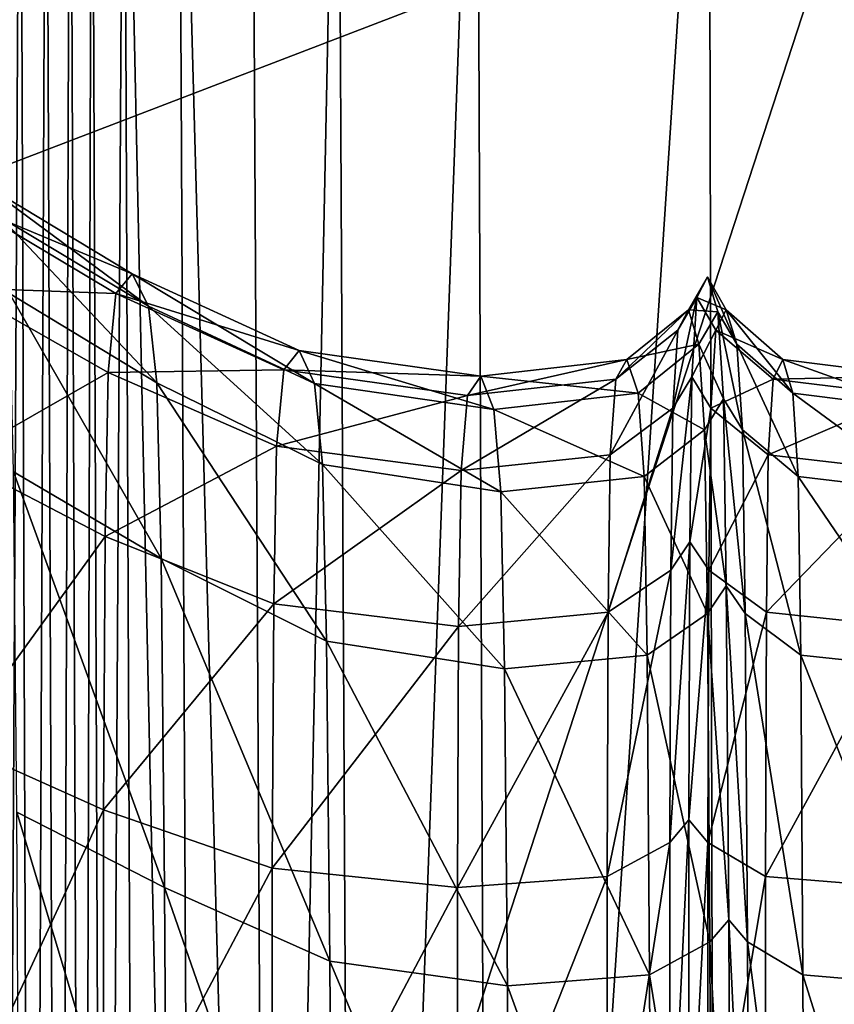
# Model space of a CAD drawing. Header units: millimetres. Extents: x 2387 to 13955, y -4964 to 364.
# Tile 317 of 656: x 7083 to 7102, y -4577 to -4554. Entities that reach past the tile are written whole.
import ezdxf

# ---------------------------------------------------------------- set-up
doc = ezdxf.new("R2010")
doc.units = ezdxf.units.MM
doc.header["$MEASUREMENT"] = 0
doc.layers.add('Predefinito', color=7, linetype='Continuous', true_color=0x000000)

msp = doc.modelspace()

# ---------------------------------------------------------------- linework, layer by layer
at = {"layer": 'Predefinito'}
for points in [[(7081.365, -4558.282, 485.887), (7081.363, -4518.234, 485.875), (7102.348, -4503.579, 608.069)], [(7102.348, -4503.579, 608.069), (7102.348, -4550.233, 608.066), (7081.365, -4558.282, 485.887)], [(7083.399, -4543.613, 1228.536), (7082.758, -4543.613, 1228.448), (7083, -4618.536, 1228.452)], [(7083, -4618.536, 1228.452), (7083.674, -4618.536, 1228.542), (7083.399, -4543.613, 1228.536)], [(7083.99, -4543.613, 1228.495), (7083.399, -4543.613, 1228.536), (7083.674, -4618.536, 1228.542)], [(7083.674, -4618.536, 1228.542), (7084.275, -4618.536, 1228.499), (7083.99, -4543.613, 1228.495)], [(7084.529, -4543.613, 1228.501), (7083.99, -4543.613, 1228.495), (7084.275, -4618.536, 1228.499)], [(7084.275, -4618.536, 1228.499), (7084.814, -4618.536, 1228.5), (7084.529, -4543.613, 1228.501)], [(7085.017, -4543.613, 1228.732), (7084.529, -4543.613, 1228.501), (7084.814, -4618.536, 1228.5)], [(7084.814, -4618.536, 1228.5), (7085.304, -4618.538, 1228.727), (7085.017, -4543.613, 1228.732)], [(7085.738, -4543.613, 1229.225), (7085.017, -4543.613, 1228.732), (7085.304, -4618.538, 1228.727)], [(7085.304, -4618.538, 1228.727), (7086.045, -4618.541, 1229.219), (7085.738, -4543.613, 1229.225)], [(7087.34, -4618.544, 1230.016), (7086.975, -4543.613, 1230.02), (7085.738, -4543.613, 1229.225)], [(7085.738, -4543.613, 1229.225), (7086.045, -4618.541, 1229.219), (7087.34, -4618.544, 1230.016)], [(7086.975, -4543.613, 1230.02), (7087.34, -4618.544, 1230.016), (7089.029, -4618.546, 1230.878)], [(7089.029, -4618.546, 1230.878), (7088.62, -4543.613, 1230.879), (7086.975, -4543.613, 1230.02)], [(7090.564, -4543.613, 1231.561), (7088.62, -4543.613, 1230.879), (7089.029, -4618.546, 1230.878)], [(7089.029, -4618.546, 1230.878), (7090.951, -4618.547, 1231.561), (7090.564, -4543.613, 1231.561)], [(7093.702, -4543.613, 1232.143), (7090.564, -4543.613, 1231.561), (7090.951, -4618.547, 1231.561)], [(7090.951, -4618.547, 1231.561), (7094.01, -4618.547, 1232.143), (7093.702, -4543.613, 1232.143)], [(7098.932, -4543.613, 1232.7), (7093.702, -4543.613, 1232.143), (7094.01, -4618.547, 1232.143)], [(7094.01, -4618.547, 1232.143), (7099.107, -4618.547, 1232.7), (7098.932, -4543.613, 1232.7)], [(7105.208, -4543.613, 1232.972), (7098.932, -4543.613, 1232.7), (7099.107, -4618.547, 1232.7)], [(7099.107, -4618.547, 1232.7), (7105.225, -4618.547, 1232.972), (7105.208, -4543.613, 1232.972)], [(7081.368, -4614.572, 485.903), (7081.365, -4558.282, 485.887), (7102.348, -4550.233, 608.066)], [(7102.348, -4550.233, 608.066), (7102.348, -4612.56, 608.065), (7081.368, -4614.572, 485.903)], [(7085.925, -4560.067, 1032.169), (7082.586, -4558.057, 1032.112), (7082.209, -4558.511, 987.018)], [(7082.586, -4558.057, 1032.112), (7085.925, -4560.067, 1032.169), (7086.295, -4560.798, 1076.168)], [(7086.295, -4560.798, 1076.168), (7082.968, -4558.798, 1077.212), (7082.586, -4558.057, 1032.112)], [(7085.56, -4560.508, 988.099), (7082.209, -4558.511, 987.018), (7082.029, -4560.386, 964.244)], [(7082.209, -4558.511, 987.018), (7085.56, -4560.508, 988.099), (7085.925, -4560.067, 1032.169)], [(7086.486, -4562.527, 1098.467), (7083.16, -4560.511, 1100.005), (7082.968, -4558.798, 1077.212)], [(7082.968, -4558.798, 1077.212), (7086.295, -4560.798, 1076.168), (7086.486, -4562.527, 1098.467)], [(7089.693, -4561.798, 1032.181), (7085.925, -4560.067, 1032.169), (7085.56, -4560.508, 988.099)], [(7085.925, -4560.067, 1032.169), (7089.693, -4561.798, 1032.181), (7090.04, -4562.543, 1075.251)], [(7090.04, -4562.543, 1075.251), (7086.295, -4560.798, 1076.168), (7085.925, -4560.067, 1032.169)], [(7098.899, -4560.137, 1032.203), (7098.471, -4560.883, 1032.198), (7098.235, -4561.338, 989.1)], [(7098.235, -4561.338, 989.1), (7098.663, -4560.602, 989.013), (7098.899, -4560.137, 1032.203)], [(7098.471, -4560.883, 1032.198), (7098.899, -4560.137, 1032.203), (7099.138, -4560.923, 1075.244)], [(7099.327, -4560.883, 1032.198), (7098.899, -4560.137, 1032.203), (7098.663, -4560.602, 989.013)], [(7098.899, -4560.137, 1032.203), (7099.327, -4560.883, 1032.198), (7099.566, -4561.657, 1075.146)], [(7099.566, -4561.657, 1075.146), (7099.138, -4560.923, 1075.244), (7098.899, -4560.137, 1032.203)], [(7085.383, -4562.296, 965.59), (7082.029, -4560.386, 964.244), (7081.965, -4564.246, 953.606)], [(7082.029, -4560.386, 964.244), (7085.383, -4562.296, 965.59), (7085.56, -4560.508, 988.099)], [(7083.16, -4560.511, 1100.005), (7086.486, -4562.527, 1098.467), (7086.579, -4566.485, 1109.115)], [(7086.579, -4566.485, 1109.115), (7083.249, -4564.534, 1110.831), (7083.16, -4560.511, 1100.005)], [(7089.351, -4562.234, 988.978), (7085.56, -4560.508, 988.099), (7085.383, -4562.296, 965.59)], [(7085.56, -4560.508, 988.099), (7089.351, -4562.234, 988.978), (7089.693, -4561.798, 1032.181)], [(7098.119, -4563.094, 966.648), (7098.547, -4562.39, 966.437), (7098.663, -4560.602, 989.013)], [(7098.663, -4560.602, 989.013), (7098.235, -4561.338, 989.1), (7098.119, -4563.094, 966.648)], [(7099.091, -4561.338, 989.1), (7098.663, -4560.602, 989.013), (7098.547, -4562.39, 966.437)], [(7098.663, -4560.602, 989.013), (7099.091, -4561.338, 989.1), (7099.327, -4560.883, 1032.198)], [(7090.221, -4564.369, 1097.134), (7086.486, -4562.527, 1098.467), (7086.295, -4560.798, 1076.168)], [(7086.295, -4560.798, 1076.168), (7090.04, -4562.543, 1075.251), (7090.221, -4564.369, 1097.134)], [(7098.471, -4560.883, 1032.198), (7097.086, -4562.002, 1032.19), (7096.835, -4562.442, 989.23)], [(7096.835, -4562.442, 989.23), (7098.235, -4561.338, 989.1), (7098.471, -4560.883, 1032.198)], [(7097.086, -4562.002, 1032.19), (7098.471, -4560.883, 1032.198), (7098.71, -4561.657, 1075.145)], [(7099.138, -4560.923, 1075.244), (7098.71, -4561.657, 1075.145), (7098.471, -4560.883, 1032.198)], [(7100.605, -4562.002, 1032.192), (7099.327, -4560.883, 1032.198), (7099.091, -4561.338, 989.1)], [(7099.327, -4560.883, 1032.198), (7100.605, -4562.002, 1032.192), (7100.829, -4562.758, 1075)], [(7100.829, -4562.758, 1075), (7099.566, -4561.657, 1075.146), (7099.327, -4560.883, 1032.198)], [(7098.71, -4561.657, 1075.145), (7099.138, -4560.923, 1075.244), (7099.263, -4562.888, 1097.372)], [(7099.691, -4563.586, 1097.146), (7099.263, -4562.888, 1097.372), (7099.138, -4560.923, 1075.244)], [(7099.138, -4560.923, 1075.244), (7099.566, -4561.657, 1075.146), (7099.691, -4563.586, 1097.146)], [(7096.711, -4564.151, 966.964), (7098.119, -4563.094, 966.648), (7098.235, -4561.338, 989.1)], [(7098.235, -4561.338, 989.1), (7096.835, -4562.442, 989.23), (7096.711, -4564.151, 966.964)], [(7098.547, -4562.39, 966.437), (7098.975, -4563.095, 966.649), (7099.091, -4561.338, 989.1)], [(7100.383, -4562.442, 989.232), (7099.091, -4561.338, 989.1), (7098.975, -4563.095, 966.649)], [(7099.091, -4561.338, 989.1), (7100.383, -4562.442, 989.232), (7100.605, -4562.002, 1032.192)], [(7098.71, -4561.657, 1075.145), (7097.34, -4562.758, 1074.998), (7097.086, -4562.002, 1032.19)], [(7097.34, -4562.758, 1074.998), (7098.71, -4561.657, 1075.145), (7098.835, -4563.586, 1097.146)], [(7099.263, -4562.888, 1097.372), (7098.835, -4563.586, 1097.146), (7098.71, -4561.657, 1075.145)], [(7100.947, -4564.635, 1096.808), (7099.691, -4563.586, 1097.146), (7099.566, -4561.657, 1075.146)], [(7099.566, -4561.657, 1075.146), (7100.829, -4562.758, 1075), (7100.947, -4564.635, 1096.808)], [(7093.787, -4562.375, 1032.186), (7089.693, -4561.798, 1032.181), (7089.351, -4562.234, 988.978)], [(7089.693, -4561.798, 1032.181), (7093.787, -4562.375, 1032.186), (7094.086, -4563.125, 1074.947)], [(7094.086, -4563.125, 1074.947), (7090.04, -4562.543, 1075.251), (7089.693, -4561.798, 1032.181)], [(7097.086, -4562.002, 1032.19), (7093.787, -4562.375, 1032.186), (7093.491, -4562.81, 989.272)], [(7093.491, -4562.81, 989.272), (7096.835, -4562.442, 989.23), (7097.086, -4562.002, 1032.19)], [(7093.787, -4562.375, 1032.186), (7097.086, -4562.002, 1032.19), (7097.34, -4562.758, 1074.998)], [(7103.583, -4562.376, 1032.191), (7100.605, -4562.002, 1032.192), (7100.383, -4562.442, 989.232)], [(7100.605, -4562.002, 1032.192), (7103.583, -4562.376, 1032.191), (7103.762, -4563.126, 1074.953)], [(7103.762, -4563.126, 1074.953), (7100.829, -4562.758, 1075), (7100.605, -4562.002, 1032.192)], [(7081.965, -4564.246, 953.606), (7085.316, -4565.989, 954.929), (7085.383, -4562.296, 965.59)], [(7089.183, -4563.952, 966.698), (7085.383, -4562.296, 965.59), (7085.316, -4565.989, 954.929)], [(7085.383, -4562.296, 965.59), (7089.183, -4563.952, 966.698), (7089.351, -4562.234, 988.978)], [(7093.491, -4562.81, 989.272), (7089.351, -4562.234, 988.978), (7089.183, -4563.952, 966.698)], [(7089.351, -4562.234, 988.978), (7093.491, -4562.81, 989.272), (7093.787, -4562.375, 1032.186)], [(7097.34, -4562.758, 1074.998), (7094.086, -4563.125, 1074.947), (7093.787, -4562.375, 1032.186)], [(7098.547, -4562.39, 966.437), (7098.119, -4563.094, 966.648), (7098.074, -4566.746, 955.691)], [(7098.074, -4566.746, 955.691), (7098.502, -4566.111, 955.336), (7098.547, -4562.39, 966.437)], [(7098.975, -4563.095, 966.649), (7098.547, -4562.39, 966.437), (7098.502, -4566.111, 955.336)], [(7100.383, -4562.442, 989.232), (7103.406, -4562.81, 989.276), (7103.583, -4562.376, 1032.191)], [(7086.486, -4562.527, 1098.467), (7090.221, -4564.369, 1097.134), (7090.312, -4568.351, 1107.632)], [(7090.312, -4568.351, 1107.632), (7086.579, -4566.485, 1109.115), (7086.486, -4562.527, 1098.467)], [(7094.243, -4564.983, 1096.691), (7090.221, -4564.369, 1097.134), (7090.04, -4562.543, 1075.251)], [(7090.04, -4562.543, 1075.251), (7094.086, -4563.125, 1074.947), (7094.243, -4564.983, 1096.691)], [(7093.346, -4564.504, 967.069), (7096.711, -4564.151, 966.964), (7096.835, -4562.442, 989.23)], [(7096.835, -4562.442, 989.23), (7093.491, -4562.81, 989.272), (7093.346, -4564.504, 967.069)], [(7098.975, -4563.095, 966.649), (7100.274, -4564.151, 966.966), (7100.383, -4562.442, 989.232)], [(7103.406, -4562.81, 989.276), (7100.383, -4562.442, 989.232), (7100.274, -4564.151, 966.966)], [(7089.183, -4563.952, 966.698), (7093.346, -4564.504, 967.069), (7093.491, -4562.81, 989.272)], [(7094.086, -4563.125, 1074.947), (7097.34, -4562.758, 1074.998), (7097.473, -4564.634, 1096.806)], [(7098.835, -4563.586, 1097.146), (7097.473, -4564.634, 1096.806), (7097.34, -4562.758, 1074.998)], [(7100.274, -4564.151, 966.966), (7103.319, -4564.504, 967.073), (7103.406, -4562.81, 989.276)], [(7103.857, -4564.984, 1096.697), (7100.947, -4564.635, 1096.808), (7100.829, -4562.758, 1075)], [(7100.829, -4562.758, 1075), (7103.762, -4563.126, 1074.953), (7103.857, -4564.984, 1096.697)], [(7098.119, -4563.094, 966.648), (7096.711, -4564.151, 966.964), (7096.663, -4567.698, 956.222)], [(7096.663, -4567.698, 956.222), (7098.074, -4566.746, 955.691), (7098.119, -4563.094, 966.648)], [(7098.502, -4566.111, 955.336), (7098.929, -4566.746, 955.691), (7098.975, -4563.095, 966.649)], [(7098.835, -4563.586, 1097.146), (7099.263, -4562.888, 1097.372), (7099.327, -4567.1, 1108.258)], [(7100.274, -4564.151, 966.966), (7098.975, -4563.095, 966.649), (7098.929, -4566.746, 955.691)], [(7099.263, -4562.888, 1097.372), (7099.691, -4563.586, 1097.146), (7099.755, -4567.724, 1107.886)], [(7099.755, -4567.724, 1107.886), (7099.327, -4567.1, 1108.258), (7099.263, -4562.888, 1097.372)], [(7097.473, -4564.634, 1096.806), (7094.243, -4564.983, 1096.691), (7094.086, -4563.125, 1074.947)], [(7097.473, -4564.634, 1096.806), (7098.835, -4563.586, 1097.146), (7098.899, -4567.724, 1107.885)], [(7099.327, -4567.1, 1108.258), (7098.899, -4567.724, 1107.885), (7098.835, -4563.586, 1097.146)], [(7099.691, -4563.586, 1097.146), (7100.947, -4564.635, 1096.808), (7101.006, -4568.661, 1107.329)], [(7101.006, -4568.661, 1107.329), (7099.755, -4567.724, 1107.886), (7099.691, -4563.586, 1097.146)], [(7085.316, -4565.989, 954.929), (7089.119, -4567.509, 956.03), (7089.183, -4563.952, 966.698)], [(7093.346, -4564.504, 967.069), (7089.183, -4563.952, 966.698), (7089.119, -4567.509, 956.03)], [(7096.711, -4564.151, 966.964), (7093.346, -4564.504, 967.069), (7093.29, -4568.016, 956.398)], [(7093.29, -4568.016, 956.398), (7096.663, -4567.698, 956.222), (7096.711, -4564.151, 966.964)], [(7098.929, -4566.746, 955.691), (7100.232, -4567.698, 956.224), (7100.274, -4564.151, 966.966)], [(7103.319, -4564.504, 967.073), (7100.274, -4564.151, 966.966), (7100.232, -4567.698, 956.224)], [(7085.316, -4565.989, 954.929), (7081.965, -4564.246, 953.606), (7081.933, -4570.654, 944.916)], [(7090.221, -4564.369, 1097.134), (7094.243, -4564.983, 1096.691), (7094.322, -4568.973, 1107.139)], [(7094.322, -4568.973, 1107.139), (7090.312, -4568.351, 1107.632), (7090.221, -4564.369, 1097.134)], [(7086.656, -4573.902, 1118.166), (7083.323, -4572.205, 1120.029), (7083.249, -4564.534, 1110.831)], [(7083.249, -4564.534, 1110.831), (7086.579, -4566.485, 1109.115), (7086.656, -4573.902, 1118.166)], [(7089.119, -4567.509, 956.03), (7093.29, -4568.016, 956.398), (7093.346, -4564.504, 967.069)], [(7094.243, -4564.983, 1096.691), (7097.473, -4564.634, 1096.806), (7097.541, -4568.661, 1107.327)], [(7098.899, -4567.724, 1107.885), (7097.541, -4568.661, 1107.327), (7097.473, -4564.634, 1096.806)], [(7100.232, -4567.698, 956.224), (7103.285, -4568.016, 956.402), (7103.319, -4564.504, 967.073)], [(7100.947, -4564.635, 1096.808), (7103.857, -4564.984, 1096.697), (7103.904, -4568.973, 1107.144)], [(7103.904, -4568.973, 1107.144), (7101.006, -4568.661, 1107.329), (7100.947, -4564.635, 1096.808)], [(7097.541, -4568.661, 1107.327), (7094.322, -4568.973, 1107.139), (7094.243, -4564.983, 1096.691)], [(7081.933, -4570.654, 944.916), (7085.283, -4572.147, 946.401), (7085.316, -4565.989, 954.929)], [(7089.119, -4567.509, 956.03), (7085.316, -4565.989, 954.929), (7085.283, -4572.147, 946.401)], [(7098.051, -4572.884, 947.075), (7098.479, -4572.374, 946.569), (7098.502, -4566.111, 955.336)], [(7098.502, -4566.111, 955.336), (7098.074, -4566.746, 955.691), (7098.051, -4572.884, 947.075)], [(7098.929, -4566.746, 955.691), (7098.502, -4566.111, 955.336), (7098.479, -4572.374, 946.569)], [(7090.388, -4575.562, 1116.547), (7086.656, -4573.902, 1118.166), (7086.579, -4566.485, 1109.115)], [(7086.579, -4566.485, 1109.115), (7090.312, -4568.351, 1107.632), (7090.388, -4575.562, 1116.547)], [(7096.64, -4573.649, 947.832), (7098.051, -4572.884, 947.075), (7098.074, -4566.746, 955.691)], [(7098.074, -4566.746, 955.691), (7096.663, -4567.698, 956.222), (7096.64, -4573.649, 947.832)], [(7098.479, -4572.374, 946.569), (7098.907, -4572.884, 947.075), (7098.929, -4566.746, 955.691)], [(7100.232, -4567.698, 956.224), (7098.929, -4566.746, 955.691), (7098.907, -4572.884, 947.075)], [(7098.899, -4567.724, 1107.885), (7099.327, -4567.1, 1108.258), (7099.38, -4574.63, 1117.572)], [(7099.808, -4575.125, 1117.052), (7099.38, -4574.63, 1117.572), (7099.327, -4567.1, 1108.258)], [(7099.327, -4567.1, 1108.258), (7099.755, -4567.724, 1107.886), (7099.808, -4575.125, 1117.052)], [(7085.283, -4572.147, 946.401), (7089.086, -4573.464, 947.662), (7089.119, -4567.509, 956.03)], [(7093.29, -4568.016, 956.398), (7089.119, -4567.509, 956.03), (7089.086, -4573.464, 947.662)], [(7093.262, -4573.904, 948.083), (7096.64, -4573.649, 947.832), (7096.663, -4567.698, 956.222)], [(7096.663, -4567.698, 956.222), (7093.29, -4568.016, 956.398), (7093.262, -4573.904, 948.083)], [(7097.541, -4568.661, 1107.327), (7098.899, -4567.724, 1107.885), (7098.952, -4575.125, 1117.051)], [(7099.38, -4574.63, 1117.572), (7098.952, -4575.125, 1117.051), (7098.899, -4567.724, 1107.885)], [(7098.907, -4572.884, 947.075), (7100.211, -4573.649, 947.834), (7100.232, -4567.698, 956.224)], [(7101.056, -4575.868, 1116.272), (7099.808, -4575.125, 1117.052), (7099.755, -4567.724, 1107.886)], [(7099.755, -4567.724, 1107.886), (7101.006, -4568.661, 1107.329), (7101.056, -4575.868, 1116.272)], [(7103.285, -4568.016, 956.402), (7100.232, -4567.698, 956.224), (7100.211, -4573.649, 947.834)], [(7089.086, -4573.464, 947.662), (7093.262, -4573.904, 948.083), (7093.29, -4568.016, 956.398)], [(7100.211, -4573.649, 947.834), (7103.268, -4573.904, 948.088), (7103.285, -4568.016, 956.402)], [(7094.389, -4576.115, 1116.009), (7090.388, -4575.562, 1116.547), (7090.312, -4568.351, 1107.632)], [(7090.312, -4568.351, 1107.632), (7094.322, -4568.973, 1107.139), (7094.389, -4576.115, 1116.009)], [(7094.322, -4568.973, 1107.139), (7097.541, -4568.661, 1107.327), (7097.598, -4575.868, 1116.271)], [(7098.952, -4575.125, 1117.051), (7097.598, -4575.868, 1116.271), (7097.541, -4568.661, 1107.327)], [(7103.944, -4576.116, 1116.014), (7101.056, -4575.868, 1116.272), (7101.006, -4568.661, 1107.329)], [(7101.006, -4568.661, 1107.329), (7103.904, -4568.973, 1107.144), (7103.944, -4576.116, 1116.014)], [(7097.598, -4575.868, 1116.271), (7094.389, -4576.115, 1116.009), (7094.322, -4568.973, 1107.139)], [(7085.283, -4572.147, 946.401), (7081.933, -4570.654, 944.916), (7081.933, -4579.382, 938.462)], [(7081.933, -4579.382, 938.462), (7085.284, -4580.648, 940.179), (7085.283, -4572.147, 946.401)], [(7089.086, -4573.464, 947.662), (7085.283, -4572.147, 946.401), (7085.284, -4580.648, 940.179)], [(7083.323, -4572.205, 1120.029), (7086.656, -4573.902, 1118.166), (7086.718, -4583.49, 1124.732)], [(7086.718, -4583.49, 1124.732), (7083.382, -4582.21, 1126.638), (7083.323, -4572.205, 1120.029)], [(7098.479, -4572.374, 946.569), (7098.051, -4572.884, 947.075), (7098.051, -4581.447, 940.863)], [(7098.051, -4581.447, 940.863), (7098.479, -4581.087, 940.231), (7098.479, -4572.374, 946.569)], [(7098.907, -4572.884, 947.075), (7098.479, -4572.374, 946.569), (7098.479, -4581.087, 940.231)], [(7098.051, -4572.884, 947.075), (7096.64, -4573.649, 947.832), (7096.64, -4581.988, 941.81)], [(7096.64, -4581.988, 941.81), (7098.051, -4581.447, 940.863), (7098.051, -4572.884, 947.075)], [(7098.479, -4581.087, 940.231), (7098.907, -4581.447, 940.863), (7098.907, -4572.884, 947.075)], [(7100.211, -4573.649, 947.834), (7098.907, -4572.884, 947.075), (7098.907, -4581.447, 940.863)], [(7085.284, -4580.648, 940.179), (7089.087, -4581.788, 941.637), (7089.086, -4573.464, 947.662)], [(7093.262, -4573.904, 948.083), (7089.086, -4573.464, 947.662), (7089.087, -4581.788, 941.637)], [(7096.64, -4573.649, 947.832), (7093.262, -4573.904, 948.083), (7093.262, -4582.168, 942.124)], [(7093.262, -4582.168, 942.124), (7096.64, -4581.988, 941.81), (7096.64, -4573.649, 947.832)], [(7098.907, -4581.447, 940.863), (7100.211, -4581.988, 941.811), (7100.211, -4573.649, 947.834)], [(7103.268, -4573.904, 948.088), (7100.211, -4573.649, 947.834), (7100.211, -4581.988, 941.811)], [(7086.656, -4573.902, 1118.166), (7090.388, -4575.562, 1116.547), (7090.449, -4584.786, 1123.103)], [(7090.449, -4584.786, 1123.103), (7086.718, -4583.49, 1124.732), (7086.656, -4573.902, 1118.166)], [(7089.087, -4581.788, 941.637), (7093.262, -4582.168, 942.124), (7093.262, -4573.904, 948.083)], [(7100.211, -4581.988, 941.811), (7103.268, -4582.168, 942.128), (7103.268, -4573.904, 948.088)], [(7098.952, -4575.125, 1117.051), (7099.38, -4574.63, 1117.572), (7099.423, -4584.185, 1124.489)], [(7099.38, -4574.63, 1117.572), (7099.808, -4575.125, 1117.052), (7099.851, -4584.529, 1123.848)], [(7099.851, -4584.529, 1123.848), (7099.423, -4584.185, 1124.489), (7099.38, -4574.63, 1117.572)], [(7097.598, -4575.868, 1116.271), (7098.952, -4575.125, 1117.051), (7098.995, -4584.529, 1123.847)], [(7099.423, -4584.185, 1124.489), (7098.995, -4584.529, 1123.847), (7098.952, -4575.125, 1117.051)], [(7099.808, -4575.125, 1117.052), (7101.056, -4575.868, 1116.272), (7101.097, -4585.046, 1122.886)], [(7101.097, -4585.046, 1122.886), (7099.851, -4584.529, 1123.848), (7099.808, -4575.125, 1117.052)], [(7090.388, -4575.562, 1116.547), (7094.389, -4576.115, 1116.009), (7094.443, -4585.217, 1122.562)], [(7094.443, -4585.217, 1122.562), (7090.449, -4584.786, 1123.103), (7090.388, -4575.562, 1116.547)], [(7094.389, -4576.115, 1116.009), (7097.598, -4575.868, 1116.271), (7097.643, -4585.046, 1122.884)], [(7098.995, -4584.529, 1123.847), (7097.643, -4585.046, 1122.884), (7097.598, -4575.868, 1116.271)], [(7101.056, -4575.868, 1116.272), (7103.944, -4576.116, 1116.014), (7103.977, -4585.218, 1122.566)], [(7103.977, -4585.218, 1122.566), (7101.097, -4585.046, 1122.886), (7101.056, -4575.868, 1116.272)], [(7097.643, -4585.046, 1122.884), (7094.443, -4585.217, 1122.562), (7094.389, -4576.115, 1116.009)]]:
    msp.add_3dface(points, dxfattribs=at)

doc.saveas('drawing.dxf')
